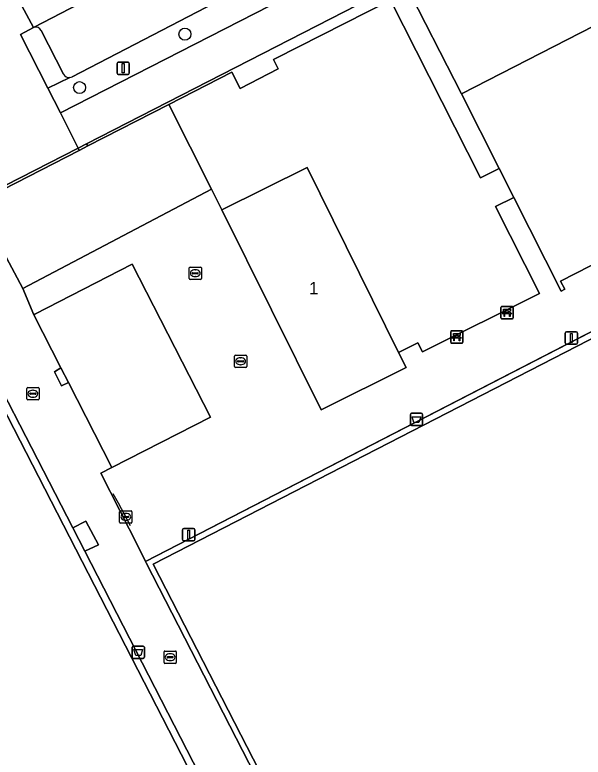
# Model space of a CAD drawing. Extents: x 158835 to 160077, y 386387 to 387778.
# Drawn here: x 159347 to 159393.2, y 387133.6 to 387194 of the extents above; entities that cross this region are included whole.
import ezdxf

# ---------------------------------------------------------------- set-up
doc = ezdxf.new("R2010")
doc.units = 0
for name, color, linetype in [('IMGEO_Afvalbak', 7, 'Continuous'), ('IMGEO_Bank', 7, 'Continuous'), ('IMGEO_Boom', 7, 'Continuous'), ('IMGEO_Groenvoorziening', 7, 'Continuous'), ('IMGEO_Hek', 7, 'Continuous'), ('IMGEO_Kolk', 7, 'Continuous'), ('IMGEO_Lichtmast', 7, 'Continuous'), ('IMGEO_Pand', 7, 'Continuous'), ('IMGEO_Pand_nummerreeks', 7, 'Continuous'), ('IMGEO_Parkeervlak_gesloten', 7, 'Continuous'), ('IMGEO_Rijbaan_lokaal_open', 7, 'Continuous'), ('IMGEO_Terreindeel_open', 7, 'Continuous'), ('IMGEO_Voetpad_open', 7, 'Continuous')]:
    doc.layers.add(name, color=color, linetype=linetype)

msp = doc.modelspace()

# ---------------------------------------------------------------- linework, layer by layer
at = {"layer": 'IMGEO_Afvalbak'}
for p, q in [((159379.187, 387160.721), (159379.187, 387161.521)), ((159379.187, 387161.521), (159379.187, 387160.721)), ((159379.287, 387161.621), (159380.077, 387161.621)), ((159380.077, 387161.621), (159379.287, 387161.621)), ((159380.177, 387161.521), (159380.177, 387160.721)), ((159380.177, 387160.721), (159380.177, 387161.521)), ((159380.077, 387160.621), (159379.287, 387160.621)), ((159379.287, 387160.621), (159380.077, 387160.621)), ((159356.552, 387141.78), (159356.552, 387142.58)), ((159356.552, 387142.58), (159356.552, 387141.78)), ((159356.652, 387142.68), (159357.442, 387142.68)), ((159357.442, 387142.68), (159356.652, 387142.68)), ((159357.542, 387142.58), (159357.542, 387141.78)), ((159357.542, 387141.78), (159357.542, 387142.58)), ((159357.442, 387141.68), (159356.652, 387141.68)), ((159356.652, 387141.68), (159357.442, 387141.68))]:
    msp.add_line(p, q, dxfattribs=at)
for points in [[(159379.33, 387161.335), (159380.034, 387161.335), (159379.885, 387160.865), (159379.479, 387160.865), (159379.33, 387161.335)], [(159356.695, 387142.394), (159357.399, 387142.394), (159357.25, 387141.924), (159356.844, 387141.924), (159356.695, 387142.394)]]:
    msp.add_lwpolyline(points, dxfattribs=at)
for centre, start, end in [((159379.287, 387161.521), 90, 180), ((159379.287, 387161.521), 90, 180), ((159380.077, 387161.521), 0, 90), ((159380.077, 387161.521), 360, 90), ((159379.287, 387160.721), 180, 270), ((159379.287, 387160.721), 180, 270), ((159380.077, 387160.721), 270, 0), ((159380.077, 387160.721), 270, 0), ((159356.652, 387142.58), 90, 180), ((159356.652, 387142.58), 90, 180), ((159357.442, 387142.58), 0, 90), ((159357.442, 387142.58), 360, 90), ((159356.652, 387141.78), 180, 270), ((159356.652, 387141.78), 180, 270), ((159357.442, 387141.78), 270, 0), ((159357.442, 387141.78), 270, 0)]:
    msp.add_arc(centre, 0.1, start, end, dxfattribs=at)
at = {"layer": 'IMGEO_Bank'}
for p, q in [((159386.636, 387170.3), (159387.477, 387170.3)), ((159387.477, 387170.3), (159386.636, 387170.3)), ((159386.561, 387169.375), (159386.561, 387170.216)), ((159386.561, 387170.216), (159386.561, 387169.375)), ((159387.258, 387169.698), (159386.865, 387169.698)), ((159386.87, 387169.806), (159386.87, 387169.912)), ((159386.914, 387169.912), (159386.914, 387169.806)), ((159387.202, 387169.918), (159386.92, 387169.918)), ((159386.92, 387169.8), (159387.202, 387169.8)), ((159387.208, 387169.806), (159387.208, 387169.912)), ((159387.252, 387169.912), (159387.252, 387169.806)), ((159387.561, 387170.225), (159387.561, 387169.384)), ((159387.561, 387169.384), (159387.561, 387170.225)), ((159387.486, 387169.3), (159386.645, 387169.3)), ((159386.645, 387169.3), (159387.486, 387169.3)), ((159382.466, 387167.395), (159382.466, 387168.236)), ((159382.466, 387168.236), (159382.466, 387167.395)), ((159382.541, 387168.32), (159383.382, 387168.32)), ((159383.382, 387168.32), (159382.541, 387168.32)), ((159382.775, 387167.826), (159382.775, 387167.932)), ((159382.819, 387167.932), (159382.819, 387167.826)), ((159383.107, 387167.938), (159382.825, 387167.938)), ((159383.113, 387167.826), (159383.113, 387167.932)), ((159383.157, 387167.932), (159383.157, 387167.826)), ((159383.466, 387168.245), (159383.466, 387167.404)), ((159383.466, 387167.404), (159383.466, 387168.245)), ((159383.391, 387167.32), (159382.55, 387167.32)), ((159382.55, 387167.32), (159383.391, 387167.32)), ((159383.163, 387167.718), (159382.77, 387167.718)), ((159382.825, 387167.82), (159383.107, 387167.82))]:
    msp.add_line(p, q, dxfattribs=at)
for points in [[(159386.808, 387169.698), (159386.666, 387169.698), (159386.778, 387169.8), (159386.864, 387169.8)], [(159386.864, 387169.918), (159386.778, 387169.918), (159386.778, 387170.079), (159387.341, 387170.079), (159387.341, 387169.918), (159387.258, 387169.918)], [(159386.858, 387169.691), (159386.858, 387169.484), (159386.815, 387169.484), (159386.815, 387169.691)], [(159387.258, 387169.8), (159387.341, 387169.8), (159387.453, 387169.698), (159387.314, 387169.698)], [(159387.308, 387169.691), (159387.308, 387169.484), (159387.264, 387169.484), (159387.264, 387169.691)], [(159382.769, 387167.938), (159382.683, 387167.938), (159382.683, 387168.099), (159383.246, 387168.099), (159383.246, 387167.938), (159383.163, 387167.938)], [(159382.713, 387167.718), (159382.571, 387167.718), (159382.683, 387167.82), (159382.769, 387167.82)], [(159382.763, 387167.711), (159382.763, 387167.504), (159382.72, 387167.504), (159382.72, 387167.711)], [(159383.163, 387167.82), (159383.246, 387167.82), (159383.358, 387167.718), (159383.219, 387167.718)], [(159383.213, 387167.711), (159383.213, 387167.504), (159383.169, 387167.504), (159383.169, 387167.711)]]:
    msp.add_lwpolyline(points, dxfattribs=at)
for centre, radius, start, end in [((159386.639, 387170.222), 0.0779, 92.4484, 184.28452), ((159386.639, 387170.222), 0.0779, 92.4484, 184.28452), ((159387.483, 387170.222), 0.0779, 2.4484, 94.28452), ((159387.483, 387170.222), 0.0779, 2.4484, 94.28452), ((159386.808, 387169.691), 0.00671, 2.89567, 87.10433), ((159386.865, 387169.691), 0.00671, 92.89567, 177.10433), ((159386.863, 387169.911), 0.00671, 2.89567, 87.10433), ((159386.863, 387169.807), 0.00671, 272.89567, 357.10433), ((159386.92, 387169.911), 0.00671, 92.89567, 177.10433), ((159386.92, 387169.807), 0.00671, 182.89567, 267.10433), ((159387.202, 387169.911), 0.00671, 2.89567, 87.10433), ((159387.202, 387169.807), 0.00671, 272.89567, 357.10433), ((159387.259, 387169.911), 0.00671, 92.89567, 177.10433), ((159387.259, 387169.807), 0.00671, 182.89567, 267.10433), ((159387.257, 387169.691), 0.00671, 2.89567, 87.10433), ((159387.314, 387169.691), 0.00671, 92.89567, 177.10433), ((159386.639, 387169.378), 0.0779, 182.4484, 274.28452), ((159386.639, 387169.378), 0.0779, 182.4484, 274.28452), ((159387.483, 387169.378), 0.0779, 272.4484, 4.28452), ((159387.483, 387169.378), 0.0779, 272.4484, 4.28452), ((159382.544, 387168.242), 0.0779, 92.4484, 184.28452), ((159382.544, 387168.242), 0.0779, 92.4484, 184.28452), ((159382.768, 387167.931), 0.00671, 2.89567, 87.10433), ((159382.825, 387167.931), 0.00671, 92.89567, 177.10433), ((159383.107, 387167.931), 0.00671, 2.89567, 87.10433), ((159383.164, 387167.931), 0.00671, 92.89567, 177.10433), ((159383.388, 387168.242), 0.0779, 2.4484, 94.28452), ((159383.388, 387168.242), 0.0779, 2.4484, 94.28452), ((159382.544, 387167.398), 0.0779, 182.4484, 274.28452), ((159382.544, 387167.398), 0.0779, 182.4484, 274.28452), ((159382.713, 387167.711), 0.00671, 2.89567, 87.10433), ((159382.77, 387167.711), 0.00671, 92.89567, 177.10433), ((159382.768, 387167.827), 0.00671, 272.89567, 357.10433), ((159382.825, 387167.827), 0.00671, 182.89567, 267.10433), ((159383.107, 387167.827), 0.00671, 272.89567, 357.10433), ((159383.164, 387167.827), 0.00671, 182.89567, 267.10433), ((159383.162, 387167.711), 0.00671, 2.89567, 87.10433), ((159383.219, 387167.711), 0.00671, 92.89567, 177.10433), ((159383.388, 387167.398), 0.0779, 272.4484, 4.28452), ((159383.388, 387167.398), 0.0779, 272.4484, 4.28452)]:
    msp.add_arc(centre, radius, start, end, dxfattribs=at)
at = {"layer": 'IMGEO_Boom'}
for centre in [(159360.845, 387192.443), (159352.277, 387188.096)]:
    msp.add_circle(centre, 0.489, dxfattribs=at)
at = {"layer": 'IMGEO_Groenvoorziening'}
for points in [[(159388.438, 387205.343), (159387.345, 387207.473), (159351.663, 387188.964)], [(159351.488, 387188.921), (159349.687, 387188.056), (159350.715, 387186.039), (159388.438, 387205.343)], [(159348.528, 387192.98), (159347.46, 387192.427), (159349.687, 387188.056), (159351.488, 387188.921)], [(159350.955, 387189.198), (159349.155, 387192.727)]]:
    msp.add_lwpolyline(points, dxfattribs=at)
for centre, radius, start, end in [((159348.709, 387192.525), 0.49, 24.4065, 111.64448), ((159351.44, 387189.48), 0.561, 210.193, 274.88522), ((159351.45, 387189.455), 0.535, 274.10988, 293.49992)]:
    msp.add_arc(centre, radius, start, end, dxfattribs=at)
at = {"layer": 'IMGEO_Hek'}
for points in [[(159357.694, 387149.458), (159357.636, 387149.571), (159453.843, 387199.132), (159486.981, 387134.684), (159482.964, 387132.627)], [(159277.882, 387137.966), (159342.113, 387170.898), (159351.718, 387152.3)], [(159356.426, 387152.452), (159355.427, 387154.31), (159355.017, 387155.073)], [(159351.718, 387152.3), (159352.698, 387150.395)], [(159352.698, 387150.395), (159391.596, 387074.698), (159388.728, 387073.211)], [(159390.615, 387085.34), (159357.694, 387149.458)]]:
    msp.add_lwpolyline(points, dxfattribs=at)
at = {"layer": 'IMGEO_Kolk'}
for p, q in [((159361.183, 387172.576), (159361.183, 387173.428)), ((159361.258, 387173.502), (159362.11, 387173.502)), ((159361.671, 387173.282), (159361.696, 387173.282)), ((159362.184, 387173.428), (159362.184, 387172.576)), ((159361.442, 387172.996), (159361.442, 387173.008)), ((159361.88, 387172.959), (159361.482, 387172.959)), ((159361.485, 387173.045), (159361.883, 387173.045)), ((159361.694, 387172.722), (159361.669, 387172.722)), ((159361.926, 387173.008), (159361.926, 387172.996)), ((159362.11, 387172.502), (159361.258, 387172.502)), ((159364.871, 387165.414), (159364.871, 387166.266)), ((159364.946, 387166.34), (159365.798, 387166.34)), ((159365.359, 387166.12), (159365.384, 387166.12)), ((159365.872, 387166.266), (159365.872, 387165.414)), ((159365.13, 387165.834), (159365.13, 387165.846)), ((159365.568, 387165.797), (159365.17, 387165.797)), ((159365.173, 387165.883), (159365.571, 387165.883)), ((159365.382, 387165.56), (159365.357, 387165.56)), ((159365.614, 387165.846), (159365.614, 387165.834)), ((159365.798, 387165.34), (159364.946, 387165.34)), ((159347.972, 387162.777), (159347.972, 387163.629)), ((159348.047, 387163.703), (159348.899, 387163.703)), ((159348.973, 387163.629), (159348.973, 387162.777)), ((159348.231, 387163.197), (159348.231, 387163.209)), ((159348.669, 387163.16), (159348.271, 387163.16)), ((159348.274, 387163.246), (159348.672, 387163.246)), ((159348.46, 387163.483), (159348.485, 387163.483)), ((159348.715, 387163.209), (159348.715, 387163.197)), ((159348.899, 387162.703), (159348.047, 387162.703)), ((159348.483, 387162.923), (159348.458, 387162.923)), ((159355.532, 387152.758), (159355.532, 387153.61)), ((159355.607, 387153.684), (159356.459, 387153.684)), ((159356.02, 387153.464), (159356.045, 387153.464)), ((159356.533, 387153.61), (159356.533, 387152.758)), ((159355.791, 387153.178), (159355.791, 387153.19)), ((159356.229, 387153.141), (159355.831, 387153.141)), ((159355.834, 387153.227), (159356.232, 387153.227)), ((159356.043, 387152.904), (159356.018, 387152.904)), ((159356.275, 387153.19), (159356.275, 387153.178)), ((159356.459, 387152.684), (159355.607, 387152.684)), ((159359.142, 387141.351), (159359.142, 387142.203)), ((159359.217, 387142.277), (159360.069, 387142.277)), ((159359.63, 387142.057), (159359.655, 387142.057)), ((159360.143, 387142.203), (159360.143, 387141.351)), ((159360.069, 387141.277), (159359.217, 387141.277)), ((159359.401, 387141.771), (159359.401, 387141.783)), ((159359.839, 387141.734), (159359.441, 387141.734)), ((159359.444, 387141.82), (159359.842, 387141.82)), ((159359.653, 387141.497), (159359.628, 387141.497)), ((159359.885, 387141.783), (159359.885, 387141.771))]:
    msp.add_line(p, q, dxfattribs=at)
for points in [[(159361.183, 387172.576), (159361.183, 387173.428)], [(159361.258, 387173.502), (159362.11, 387173.502)], [(159362.184, 387173.428), (159362.184, 387172.576)], [(159362.11, 387172.502), (159361.258, 387172.502)], [(159364.871, 387165.414), (159364.871, 387166.266)], [(159364.946, 387166.34), (159365.798, 387166.34)], [(159365.872, 387166.266), (159365.872, 387165.414)], [(159365.798, 387165.34), (159364.946, 387165.34)], [(159347.972, 387162.777), (159347.972, 387163.629)], [(159348.047, 387163.703), (159348.899, 387163.703)], [(159348.973, 387163.629), (159348.973, 387162.777)], [(159348.899, 387162.703), (159348.047, 387162.703)], [(159355.532, 387152.758), (159355.532, 387153.61)], [(159355.607, 387153.684), (159356.459, 387153.684)], [(159356.533, 387153.61), (159356.533, 387152.758)], [(159356.459, 387152.684), (159355.607, 387152.684)], [(159359.142, 387141.351), (159359.142, 387142.203)], [(159359.217, 387142.277), (159360.069, 387142.277)], [(159360.143, 387142.203), (159360.143, 387141.351)], [(159360.069, 387141.277), (159359.217, 387141.277)]]:
    msp.add_lwpolyline(points, dxfattribs=at)
for centre, radius, start, end in [((159361.26, 387173.426), 0.0765, 91.55205, 178.44795), ((159361.26, 387173.426), 0.0765, 91.55205, 178.44795), ((159362.108, 387173.426), 0.0765, 1.55205, 88.44795), ((159362.108, 387173.426), 0.0765, 1.55205, 88.44795), ((159361.482, 387173.005), 0.0403, 85.87752, 175.75265), ((159361.479, 387172.995), 0.0366, 178.93798, 274.71019), ((159361.883, 387173.002), 0.043, 264.86636, 352.45326), ((159361.887, 387173.007), 0.0386, 1.73085, 96.63898), ((159361.26, 387172.578), 0.0765, 181.55205, 268.44795), ((159361.26, 387172.578), 0.0765, 181.55205, 268.44795), ((159362.108, 387172.578), 0.0765, 271.55205, 358.44795), ((159362.108, 387172.578), 0.0765, 271.55205, 358.44795), ((159364.948, 387166.264), 0.0765, 91.55205, 178.44795), ((159364.948, 387166.264), 0.0765, 91.55205, 178.44795), ((159365.796, 387166.264), 0.0765, 1.55205, 88.44795), ((159365.796, 387166.264), 0.0765, 1.55205, 88.44795), ((159365.17, 387165.843), 0.0403, 85.87752, 175.75265), ((159365.167, 387165.833), 0.0366, 178.93798, 274.71019), ((159365.571, 387165.84), 0.043, 264.86636, 352.45326), ((159365.575, 387165.845), 0.0386, 1.73085, 96.63898), ((159364.948, 387165.416), 0.0765, 181.55205, 268.44795), ((159364.948, 387165.416), 0.0765, 181.55205, 268.44795), ((159365.796, 387165.416), 0.0765, 271.55205, 358.44795), ((159365.796, 387165.416), 0.0765, 271.55205, 358.44795), ((159348.049, 387163.627), 0.0765, 91.55205, 178.44795), ((159348.049, 387163.627), 0.0765, 91.55205, 178.44795), ((159348.897, 387163.627), 0.0765, 1.55205, 88.44795), ((159348.897, 387163.627), 0.0765, 1.55205, 88.44795), ((159348.271, 387163.206), 0.0403, 85.87752, 175.75265), ((159348.268, 387163.196), 0.0366, 178.93798, 274.71019), ((159348.672, 387163.203), 0.043, 264.86636, 352.45326), ((159348.676, 387163.208), 0.0386, 1.73085, 96.63898), ((159348.049, 387162.779), 0.0765, 181.55205, 268.44795), ((159348.049, 387162.779), 0.0765, 181.55205, 268.44795), ((159348.897, 387162.779), 0.0765, 271.55205, 358.44795), ((159348.897, 387162.779), 0.0765, 271.55205, 358.44795), ((159355.609, 387153.608), 0.0765, 91.55205, 178.44795), ((159355.609, 387153.608), 0.0765, 91.55205, 178.44795), ((159356.457, 387153.608), 0.0765, 1.55205, 88.44795), ((159356.457, 387153.608), 0.0765, 1.55205, 88.44795), ((159355.609, 387152.76), 0.0765, 181.55205, 268.44795), ((159355.609, 387152.76), 0.0765, 181.55205, 268.44795), ((159355.831, 387153.187), 0.0403, 85.87752, 175.75265), ((159355.828, 387153.177), 0.0366, 178.93798, 274.71019), ((159356.232, 387153.184), 0.043, 264.86636, 352.45326), ((159356.236, 387153.189), 0.0386, 1.73085, 96.63898), ((159356.457, 387152.76), 0.0765, 271.55205, 358.44795), ((159356.457, 387152.76), 0.0765, 271.55205, 358.44795), ((159359.219, 387142.201), 0.0765, 91.55205, 178.44795), ((159359.219, 387142.201), 0.0765, 91.55205, 178.44795), ((159360.067, 387142.201), 0.0765, 1.55205, 88.44795), ((159360.067, 387142.201), 0.0765, 1.55205, 88.44795), ((159359.219, 387141.353), 0.0765, 181.55205, 268.44795), ((159359.219, 387141.353), 0.0765, 181.55205, 268.44795), ((159359.441, 387141.78), 0.0403, 85.87752, 175.75265), ((159359.438, 387141.77), 0.0366, 178.93798, 274.71019), ((159359.842, 387141.777), 0.043, 264.86636, 352.45326), ((159359.846, 387141.782), 0.0386, 1.73085, 96.63898), ((159360.067, 387141.353), 0.0765, 271.55205, 358.44795), ((159360.067, 387141.353), 0.0765, 271.55205, 358.44795)]:
    msp.add_arc(centre, radius, start, end, dxfattribs=at)
for centre, major_axis, ratio, start_param, end_param in [((159361.67, 387173.002), (-0.387, 0.002), 0.722429, 4.712389, 7.853982), ((159361.695, 387173.002), (-0.39, 0.002), 0.717154, 1.570796, 4.712389), ((159365.358, 387165.84), (-0.387, 0.002), 0.722429, 4.712389, 7.853982), ((159365.383, 387165.84), (-0.39, 0.002), 0.717154, 1.570796, 4.712389), ((159348.459, 387163.203), (-0.387, 0.002), 0.722429, 4.712389, 7.853982), ((159348.484, 387163.203), (-0.39, 0.002), 0.717154, 1.570796, 4.712389), ((159356.019, 387153.184), (-0.387, 0.002), 0.722429, 4.712389, 7.853982), ((159356.044, 387153.184), (-0.39, 0.002), 0.717154, 1.570796, 4.712389), ((159359.629, 387141.777), (-0.387, 0.002), 0.722429, 4.712389, 7.853982), ((159359.654, 387141.777), (-0.39, 0.002), 0.717154, 1.570796, 4.712389)]:
    msp.add_ellipse(centre, major_axis=major_axis, ratio=ratio, start_param=start_param, end_param=end_param, dxfattribs=at)
at = {"layer": 'IMGEO_Lichtmast'}
for p, q in [((159355.422, 387190.169), (159356.212, 387190.169)), ((159356.212, 387190.169), (159355.422, 387190.169)), ((159355.322, 387189.269), (159355.322, 387190.069)), ((159355.322, 387190.069), (159355.322, 387189.269)), ((159356.312, 387190.069), (159356.312, 387189.269)), ((159356.312, 387189.269), (159356.312, 387190.069)), ((159356.212, 387189.169), (159355.422, 387189.169)), ((159355.422, 387189.169), (159356.212, 387189.169)), ((159391.788, 387167.332), (159391.788, 387168.132)), ((159391.788, 387168.132), (159391.788, 387167.332)), ((159391.888, 387168.232), (159392.678, 387168.232)), ((159392.678, 387168.232), (159391.888, 387168.232)), ((159392.778, 387168.132), (159392.778, 387167.332)), ((159392.778, 387167.332), (159392.778, 387168.132)), ((159392.678, 387167.232), (159391.888, 387167.232)), ((159391.888, 387167.232), (159392.678, 387167.232)), ((159360.652, 387151.341), (159360.652, 387152.141)), ((159360.652, 387152.141), (159360.652, 387151.341)), ((159360.752, 387152.241), (159361.542, 387152.241)), ((159361.542, 387152.241), (159360.752, 387152.241)), ((159361.642, 387152.141), (159361.642, 387151.341)), ((159361.642, 387151.341), (159361.642, 387152.141)), ((159361.542, 387151.241), (159360.752, 387151.241)), ((159360.752, 387151.241), (159361.542, 387151.241))]:
    msp.add_line(p, q, dxfattribs=at)
for points in [[(159355.742, 387190.044), (159355.892, 387190.044), (159355.892, 387189.294), (159355.742, 387189.294), (159355.742, 387190.044)], [(159392.208, 387168.107), (159392.358, 387168.107), (159392.358, 387167.357), (159392.208, 387167.357), (159392.208, 387168.107)], [(159361.072, 387152.116), (159361.222, 387152.116), (159361.222, 387151.366), (159361.072, 387151.366), (159361.072, 387152.116)]]:
    msp.add_lwpolyline(points, dxfattribs=at)
for centre, start, end in [((159355.422, 387190.069), 90, 180), ((159355.422, 387190.069), 90, 180), ((159356.212, 387190.069), 0, 90), ((159356.212, 387190.069), 360, 90), ((159355.422, 387189.269), 180, 270), ((159355.422, 387189.269), 180, 270), ((159356.212, 387189.269), 270, 0), ((159356.212, 387189.269), 270, 0), ((159391.888, 387168.132), 90, 180), ((159391.888, 387168.132), 90, 180), ((159392.678, 387168.132), 0, 90), ((159392.678, 387168.132), 360, 90), ((159391.888, 387167.332), 180, 270), ((159391.888, 387167.332), 180, 270), ((159392.678, 387167.332), 270, 0), ((159392.678, 387167.332), 270, 0), ((159360.752, 387152.141), 90, 180), ((159360.752, 387152.141), 90, 180), ((159361.542, 387152.141), 0, 90), ((159361.542, 387152.141), 360, 90), ((159360.752, 387151.341), 180, 270), ((159360.752, 387151.341), 180, 270), ((159361.542, 387151.341), 270, 0), ((159361.542, 387151.341), 270, 0)]:
    msp.add_arc(centre, 0.1, start, end, dxfattribs=at)
at = {"layer": 'IMGEO_Pand'}
for points in [[(159387.61, 387179.158), (159391.469, 387171.55), (159391.753, 387171.696), (159391.411, 387172.363), (159415.709, 387184.78), (159416.052, 387184.112), (159416.154, 387184.165), (159416.337, 387184.259), (159408.099, 387200.29), (159383.337, 387187.582), (159386.407, 387181.529)], [(159386.407, 387181.529), (159384.893, 387180.758), (159377.564, 387195.228), (159368.217, 387190.465), (159368.039, 387190.374), (159368.438, 387189.612), (159365.349, 387188.026), (159364.662, 387189.365), (159359.522, 387186.728), (159363.013, 387179.836), (159363.842, 387178.146), (159370.787, 387181.589), (159378.228, 387166.559), (159379.804, 387167.343), (159380.165, 387166.618), (159389.697, 387171.362), (159386.123, 387178.418), (159387.61, 387179.158)], [(159363.013, 387179.836), (159359.522, 387186.728), (159352.937, 387183.349), (159352.242, 387182.992), (159343.975, 387178.751), (159346.089, 387174.713), (159347.641, 387171.75)], [(159378.228, 387166.559), (159370.787, 387181.589), (159363.842, 387178.146), (159371.923, 387161.901), (159378.834, 387165.341)], [(159348.636, 387169.677), (159348.541, 387169.628), (159350.749, 387165.318), (159351.369, 387164.106), (159354.907, 387157.199), (159362.921, 387161.303), (159356.554, 387173.733)]]:
    msp.add_lwpolyline(points, close=True, dxfattribs=at)
at = {"layer": 'IMGEO_Parkeervlak_gesloten'}
for points in [[(159387.345, 387207.473), (159385.06, 387211.926), (159348.528, 387192.98)], [(159351.663, 387188.964), (159387.345, 387207.473)], [(159349.155, 387192.727), (159350.955, 387189.198)]]:
    msp.add_lwpolyline(points, dxfattribs=at)
for centre, radius, start, end in [((159348.709, 387192.525), 0.49, 24.4065, 111.64448), ((159351.44, 387189.48), 0.561, 210.193, 274.88522), ((159351.45, 387189.455), 0.535, 274.10988, 293.49992)]:
    msp.add_arc(centre, radius, start, end, dxfattribs=at)
at = {"layer": 'IMGEO_Rijbaan_lokaal_open'}
msp.add_lwpolyline([(159385.06, 387211.926), (159382.33, 387217.246), (159345.873, 387198.377), (159345.683, 387198.254), (159348.528, 387192.98)], close=True, dxfattribs=at)
at = {"layer": 'IMGEO_Terreindeel_open'}
for points in [[(159453.705, 387198.411), (159450.209, 387196.614), (159358.268, 387149.353), (159390.832, 387085.959), (159482.689, 387133.165), (159486.302, 387135.022)], [(159369.62, 387116.222), (159341.852, 387170.195), (159341.327, 387169.926), (159306.253, 387151.947), (159278.51, 387137.726), (159293.833, 387107.905), (159295.693, 387104.285), (159310.747, 387074.985), (159312.621, 387071.338), (159327.522, 387042.338), (159390.868, 387074.876)], [(159352.698, 387150.395), (159353.811, 387150.903), (159352.792, 387152.845), (159351.718, 387152.3)]]:
    msp.add_lwpolyline(points, close=True, dxfattribs=at)
at = {"layer": 'IMGEO_Voetpad_open'}
for points in [[(159407.952, 387211.785), (159423.79, 387219.904), (159442.764, 387229.626), (159445.531, 387231.043), (159447.38, 387231.991), (159450.647, 387233.664), (159449.221, 387236.448), (159390.06, 387206.173), (159388.438, 387205.343), (159350.715, 387186.039), (159352.148, 387183.18), (159352.842, 387183.536), (159377.069, 387195.954), (159378.658, 387196.768)], [(159378.658, 387196.768), (159383.337, 387187.582), (159408.099, 387200.29), (159416.337, 387184.259), (159416.154, 387184.165), (159417.364, 387181.74), (159417.472, 387181.524), (159422.214, 387183.959), (159422.168, 387184.048), (159420.265, 387187.762), (159407.952, 387211.785)], [(159453.843, 387199.132), (159417.921, 387180.627), (159357.636, 387149.571), (159357.694, 387149.458), (159390.615, 387085.34), (159482.964, 387132.627), (159486.981, 387134.684)], [(159486.302, 387135.022), (159482.689, 387133.165), (159390.832, 387085.959), (159358.268, 387149.353), (159450.209, 387196.614), (159453.705, 387198.411)], [(159377.069, 387195.954), (159377.564, 387195.228), (159384.893, 387180.758), (159386.407, 387181.529), (159383.337, 387187.582), (159378.658, 387196.768)], [(159368.438, 387189.612), (159368.039, 387190.374), (159368.217, 387190.465), (159377.564, 387195.228), (159377.069, 387195.954), (159352.842, 387183.536), (159352.937, 387183.349), (159359.522, 387186.728), (159364.662, 387189.365), (159365.349, 387188.026)], [(159352.937, 387183.349), (159352.842, 387183.536), (159352.148, 387183.18), (159352.242, 387182.992)], [(159293.833, 387107.905), (159278.51, 387137.726), (159306.253, 387151.947), (159341.327, 387169.926), (159341.852, 387170.195), (159369.62, 387116.222), (159390.868, 387074.876), (159327.522, 387042.338), (159312.621, 387071.338), (159312.196, 387071.119), (159327.279, 387041.735), (159385.626, 387071.586), (159386.773, 387072.221), (159388.728, 387073.211), (159391.596, 387074.698), (159352.698, 387150.395), (159351.718, 387152.3), (159342.113, 387170.898), (159277.882, 387137.966), (159293.422, 387107.692)], [(159350.749, 387165.318), (159350.225, 387164.992), (159350.802, 387163.836), (159351.369, 387164.106)]]:
    msp.add_lwpolyline(points, close=True, dxfattribs=at)
for points in [[(159352.148, 387183.18), (159350.715, 387186.039), (159349.687, 387188.056), (159347.46, 387192.427), (159348.528, 387192.98), (159345.683, 387198.254), (159344.702, 387197.761), (159340.35, 387206.18), (159335.046, 387203.46), (159335.511, 387202.564), (159334.102, 387201.844), (159333.585, 387202.844), (159331.104, 387201.568), (159333.203, 387197.512)], [(159332.797, 387196.162), (159330.759, 387195.12), (159326.874, 387193.134), (159328.041, 387190.817), (159328.695, 387189.519), (159331.41, 387184.13), (159332.016, 387182.933), (159333.229, 387180.454), (159336.385, 387182.067), (159336.735, 387181.355), (159338.246, 387178.286), (159339.149, 387176.517), (159352.148, 387183.18)], [(159415.709, 387184.78), (159391.411, 387172.363), (159391.753, 387171.696), (159391.469, 387171.55), (159387.61, 387179.158), (159386.123, 387178.418), (159389.697, 387171.362), (159380.165, 387166.618), (159379.804, 387167.343), (159378.228, 387166.559), (159378.834, 387165.341), (159371.923, 387161.901), (159363.842, 387178.146), (159363.013, 387179.836), (159347.641, 387171.75), (159348.541, 387169.628), (159348.636, 387169.677), (159356.554, 387173.733), (159362.921, 387161.303), (159354.907, 387157.199), (159353.996, 387156.748), (159357.088, 387150.658), (159357.636, 387149.571), (159417.921, 387180.627)], [(159343.975, 387178.751), (159352.242, 387182.992), (159352.148, 387183.18), (159339.149, 387176.517)], [(159390.615, 387085.34), (159357.694, 387149.458), (159357.636, 387149.571), (159357.088, 387150.658), (159353.996, 387156.748), (159354.907, 387157.199), (159351.369, 387164.106), (159350.802, 387163.836), (159350.225, 387164.992), (159350.749, 387165.318), (159348.541, 387169.628), (159347.641, 387171.75), (159346.089, 387174.713)], [(159342.113, 387170.898), (159351.718, 387152.3), (159352.792, 387152.845), (159353.811, 387150.903), (159352.698, 387150.395), (159391.596, 387074.698)]]:
    msp.add_lwpolyline(points, dxfattribs=at)

# ---------------------------------------------------------------- texts
at = {"layer": 'IMGEO_Pand_nummerreeks'}
msp.add_text('1', height=1, dxfattribs=at).set_placement((159370.955, 387171.295))

doc.saveas('drawing.dxf')
